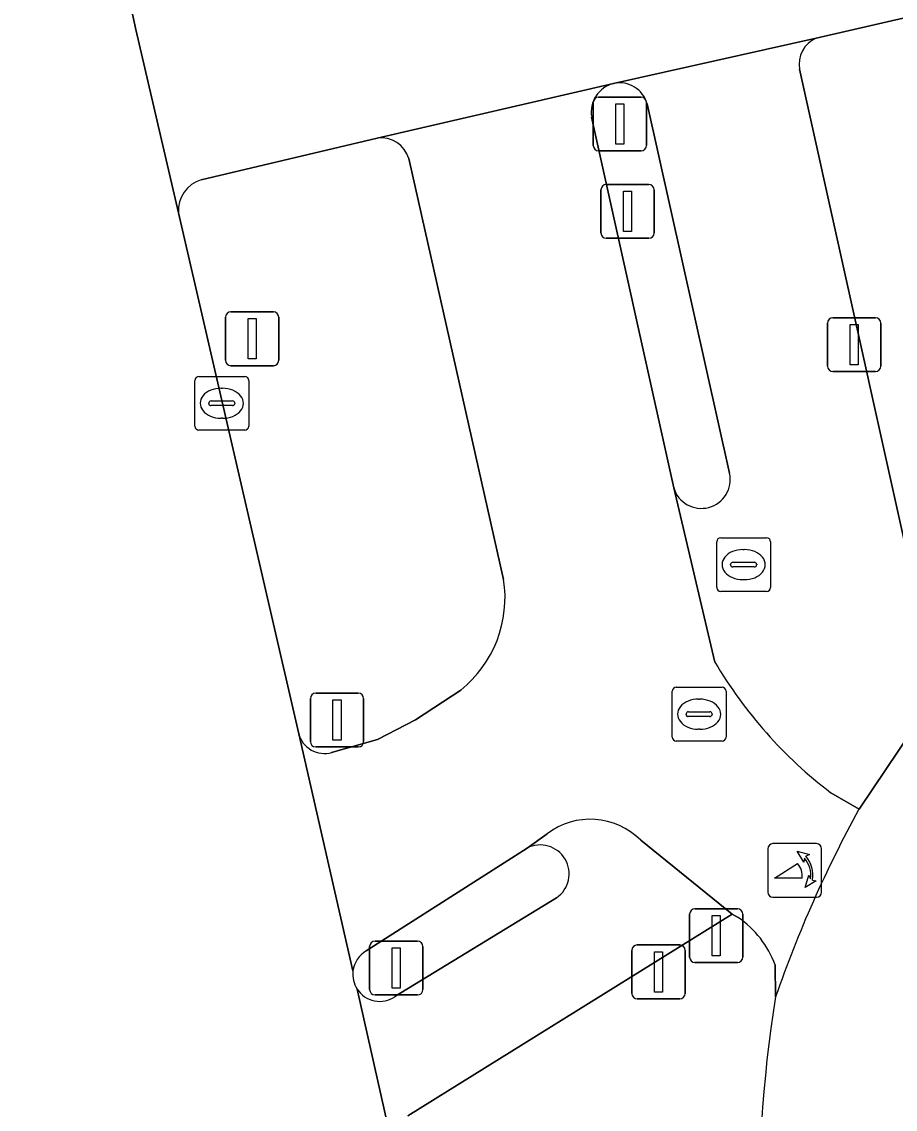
# Model space of a CAD drawing. Extents: x 156412 to 157779, y 382335 to 383768.
# Drawn here: x 156997.88 to 157014.11, y 382968.31 to 382988.53 of the extents above; entities that cross this region are included whole.
import ezdxf

# ---------------------------------------------------------------- set-up
doc = ezdxf.new("R2010")
doc.units = 0
for name, color, linetype in [('IMGEO_Afsluitpaal', 7, 'Continuous'), ('IMGEO_Berm_groen', 7, 'Continuous'), ('IMGEO_Drukknoppaal', 7, 'Continuous'), ('IMGEO_Fietspad_gesloten', 7, 'Continuous'), ('IMGEO_Kolk', 7, 'Continuous'), ('IMGEO_Lichtmast', 7, 'Continuous'), ('IMGEO_OVBaan_gesloten', 7, 'Continuous'), ('IMGEO_Poller', 7, 'Continuous'), ('IMGEO_Rijbaan_lokaal_gesloten', 7, 'Continuous'), ('IMGEO_Rijbaan_regionaal_gesloten', 7, 'Continuous'), ('IMGEO_Rioolput', 7, 'Continuous'), ('IMGEO_Verkeerseiland_gesloten', 7, 'Continuous'), ('IMGEO_Verkeersregelinstallatiepaal', 7, 'Continuous'), ('IMGEO_Voetpad_open', 7, 'Continuous')]:
    doc.layers.add(name, color=color, linetype=linetype)

msp = doc.modelspace()

# ---------------------------------------------------------------- linework, layer by layer
at = {"layer": 'IMGEO_Afsluitpaal'}
for p, q in [((157010.292, 382971.142), (157010.292, 382971.942)), ((157010.292, 382971.942), (157010.292, 382971.142)), ((157010.392, 382972.042), (157011.182, 382972.042)), ((157011.182, 382972.042), (157010.392, 382972.042)), ((157011.282, 382971.942), (157011.282, 382971.142)), ((157011.282, 382971.142), (157011.282, 382971.942)), ((157009.22, 382970.469), (157009.22, 382971.269)), ((157009.22, 382971.269), (157009.22, 382970.469)), ((157009.32, 382971.369), (157010.11, 382971.369)), ((157010.11, 382971.369), (157009.32, 382971.369)), ((157010.21, 382971.269), (157010.21, 382970.469)), ((157010.21, 382970.469), (157010.21, 382971.269)), ((157011.182, 382971.042), (157010.392, 382971.042)), ((157010.392, 382971.042), (157011.182, 382971.042)), ((157010.11, 382970.369), (157009.32, 382970.369)), ((157009.32, 382970.369), (157010.11, 382970.369))]:
    msp.add_line(p, q, dxfattribs=at)
for points in [[(157010.712, 382971.917), (157010.862, 382971.917), (157010.862, 382971.167), (157010.712, 382971.167), (157010.712, 382971.917)], [(157009.64, 382971.244), (157009.79, 382971.244), (157009.79, 382970.494), (157009.64, 382970.494), (157009.64, 382971.244)]]:
    msp.add_lwpolyline(points, dxfattribs=at)
for centre, start, end in [((157010.392, 382971.942), 90, 180), ((157010.392, 382971.942), 90, 180), ((157011.182, 382971.942), 0, 90), ((157011.182, 382971.942), 360, 90), ((157009.32, 382971.269), 90, 180), ((157009.32, 382971.269), 90, 180), ((157010.11, 382971.269), 0, 90), ((157010.11, 382971.269), 360, 90), ((157010.392, 382971.142), 180, 270), ((157010.392, 382971.142), 180, 270), ((157011.182, 382971.142), 270, 0), ((157011.182, 382971.142), 270, 0), ((157009.32, 382970.469), 180, 270), ((157009.32, 382970.469), 180, 270), ((157010.11, 382970.469), 270, 0), ((157010.11, 382970.469), 270, 0)]:
    msp.add_arc(centre, 0.1, start, end, dxfattribs=at)
at = {"layer": 'IMGEO_Berm_groen'}
for points in [[(157023.233, 382990.672), (157012.644, 382988.232)], [(157012.337, 382987.65), (157014.908, 382976.069)], [(157011.196, 382971.881), (157011.084, 382971.941), (157005.058, 382968.191)], [(157011.891, 382970.403), (157011.881, 382970.997)]]:
    msp.add_lwpolyline(points, dxfattribs=at)
for centre, radius, start, end in [((157012.858, 382987.747), 0.53, 113.8097, 190.5678), ((157010.169, 382970.378), 1.82, 19.8818, 55.6615), ((157034.609, 382966.692), 23.019, 170.7222, 194.1877)]:
    msp.add_arc(centre, radius, start, end, dxfattribs=at)
at = {"layer": 'IMGEO_Drukknoppaal'}
for p, q in [((157008.644, 382984.608), (157008.644, 382985.408)), ((157008.644, 382985.408), (157008.644, 382984.608)), ((157008.744, 382985.508), (157009.534, 382985.508)), ((157009.534, 382985.508), (157008.744, 382985.508)), ((157009.634, 382985.408), (157009.634, 382984.608)), ((157009.634, 382984.608), (157009.634, 382985.408)), ((157009.534, 382984.508), (157008.744, 382984.508)), ((157008.744, 382984.508), (157009.534, 382984.508))]:
    msp.add_line(p, q, dxfattribs=at)
msp.add_lwpolyline([(157009.064, 382985.383), (157009.214, 382985.383), (157009.214, 382984.633), (157009.064, 382984.633), (157009.064, 382985.383)], dxfattribs=at)
for centre, start, end in [((157008.744, 382985.408), 90, 180), ((157008.744, 382985.408), 90, 180), ((157009.534, 382985.408), 0, 90), ((157009.534, 382985.408), 360, 90), ((157008.744, 382984.608), 180, 270), ((157008.744, 382984.608), 180, 270), ((157009.534, 382984.608), 270, 0), ((157009.534, 382984.608), 270, 0)]:
    msp.add_arc(centre, 0.1, start, end, dxfattribs=at)
at = {"layer": 'IMGEO_Fietspad_gesloten'}
for points in [[(157008.881, 382987.386), (157004.487, 382986.37)], [(157010.763, 382976.629), (157009.997, 382979.868), (157008.472, 382986.76)], [(157005.072, 382985.99), (157006.836, 382978.167)], [(157006.039, 382976.107), (157005.199, 382975.552), (157004.491, 382975.189), (157003.64, 382974.948)], [(157003.027, 382975.297), (157004.036, 382970.887)], [(157013.441, 382973.894), (157012.915, 382974.2)], [(157004.28, 382971.257), (157007.272, 382973.171), (157007.643, 382973.437)], [(157009.383, 382973.317), (157011.084, 382971.941), (157011.196, 382971.881)], [(157011.881, 382970.997), (157011.891, 382970.403)]]:
    msp.add_lwpolyline(points, dxfattribs=at)
for centre, radius, start, end in [((157009.011, 382986.855), 0.547, 103.7309, 189.9516), ((157004.563, 382985.846), 0.529, 15.7666, 98.2201), ((157004.657, 382977.826), 2.205, 308.7949, 8.9029), ((157018.088, 382980.951), 8.505, 210.5417, 232.5377), ((157003.505, 382975.423), 0.494, 194.8075, 285.8841), ((157033.488, 382962.903), 22.863, 151.2671, 160.8506), ((157008.444, 382972.379), 1.327, 44.9675, 127.1421), ((157010.169, 382970.378), 1.82, 19.8818, 55.6615), ((157004.536, 382970.823), 0.504, 120.523, 172.6706)]:
    msp.add_arc(centre, radius, start, end, dxfattribs=at)
at = {"layer": 'IMGEO_Kolk'}
for p, q in [((157001.098, 382981.015), (157001.098, 382981.867)), ((157001.173, 382981.941), (157002.025, 382981.941)), ((157002.099, 382981.867), (157002.099, 382981.015)), ((157001.586, 382981.721), (157001.611, 382981.721)), ((157001.357, 382981.435), (157001.357, 382981.447)), ((157001.795, 382981.398), (157001.397, 382981.398)), ((157001.4, 382981.484), (157001.798, 382981.484)), ((157001.841, 382981.447), (157001.841, 382981.435)), ((157001.609, 382981.161), (157001.584, 382981.161)), ((157002.025, 382980.941), (157001.173, 382980.941))]:
    msp.add_line(p, q, dxfattribs=at)
for points in [[(157001.098, 382981.015), (157001.098, 382981.867)], [(157001.173, 382981.941), (157002.025, 382981.941)], [(157002.099, 382981.867), (157002.099, 382981.015)], [(157002.025, 382980.941), (157001.173, 382980.941)]]:
    msp.add_lwpolyline(points, dxfattribs=at)
for centre, radius, start, end in [((157001.175, 382981.865), 0.0765, 91.552, 178.448), ((157001.175, 382981.865), 0.0765, 91.552, 178.448), ((157002.023, 382981.865), 0.0765, 1.552, 88.448), ((157002.023, 382981.865), 0.0765, 1.552, 88.448), ((157001.397, 382981.444), 0.0403, 85.8775, 175.7526), ((157001.394, 382981.434), 0.0366, 178.938, 274.7102), ((157001.798, 382981.441), 0.043, 264.8664, 352.4533), ((157001.802, 382981.446), 0.0386, 1.7309, 96.639), ((157001.175, 382981.017), 0.0765, 181.552, 268.448), ((157001.175, 382981.017), 0.0765, 181.552, 268.448), ((157002.023, 382981.017), 0.0765, 271.552, 358.448), ((157002.023, 382981.017), 0.0765, 271.552, 358.448)]:
    msp.add_arc(centre, radius, start, end, dxfattribs=at)
for centre, major_axis, ratio, start_param, end_param in [((157001.585, 382981.441), (-0.387, 0.002), 0.722429, 4.712389, 7.853982), ((157001.61, 382981.441), (-0.39, 0.002), 0.717154, 1.570796, 4.712389)]:
    msp.add_ellipse(centre, major_axis=major_axis, ratio=ratio, start_param=start_param, end_param=end_param, dxfattribs=at)
at = {"layer": 'IMGEO_Lichtmast'}
for p, q in [((157001.666, 382982.24), (157001.666, 382983.04)), ((157001.666, 382983.04), (157001.666, 382982.24)), ((157001.766, 382983.14), (157002.556, 382983.14)), ((157002.556, 382983.14), (157001.766, 382983.14)), ((157002.656, 382983.04), (157002.656, 382982.24)), ((157002.656, 382982.24), (157002.656, 382983.04)), ((157012.955, 382983.031), (157013.745, 382983.031)), ((157013.745, 382983.031), (157012.955, 382983.031)), ((157012.855, 382982.131), (157012.855, 382982.931)), ((157012.855, 382982.931), (157012.855, 382982.131)), ((157013.845, 382982.931), (157013.845, 382982.131)), ((157013.845, 382982.131), (157013.845, 382982.931)), ((157002.556, 382982.14), (157001.766, 382982.14)), ((157001.766, 382982.14), (157002.556, 382982.14)), ((157013.745, 382982.031), (157012.955, 382982.031)), ((157012.955, 382982.031), (157013.745, 382982.031)), ((157004.346, 382970.54), (157004.346, 382971.34)), ((157004.346, 382971.34), (157004.346, 382970.54)), ((157004.446, 382971.44), (157005.236, 382971.44)), ((157005.236, 382971.44), (157004.446, 382971.44)), ((157005.336, 382971.34), (157005.336, 382970.54)), ((157005.336, 382970.54), (157005.336, 382971.34)), ((157005.236, 382970.44), (157004.446, 382970.44)), ((157004.446, 382970.44), (157005.236, 382970.44))]:
    msp.add_line(p, q, dxfattribs=at)
for points in [[(157002.086, 382983.015), (157002.236, 382983.015), (157002.236, 382982.265), (157002.086, 382982.265), (157002.086, 382983.015)], [(157013.275, 382982.906), (157013.425, 382982.906), (157013.425, 382982.156), (157013.275, 382982.156), (157013.275, 382982.906)], [(157004.766, 382971.315), (157004.916, 382971.315), (157004.916, 382970.565), (157004.766, 382970.565), (157004.766, 382971.315)]]:
    msp.add_lwpolyline(points, dxfattribs=at)
for centre, start, end in [((157001.766, 382983.04), 90, 180), ((157001.766, 382983.04), 90, 180), ((157002.556, 382983.04), 0, 90), ((157002.556, 382983.04), 360, 90), ((157012.955, 382982.931), 90, 180), ((157012.955, 382982.931), 90, 180), ((157013.745, 382982.931), 0, 90), ((157013.745, 382982.931), 360, 90), ((157001.766, 382982.24), 180, 270), ((157001.766, 382982.24), 180, 270), ((157002.556, 382982.24), 270, 0), ((157002.556, 382982.24), 270, 0), ((157012.955, 382982.131), 180, 270), ((157012.955, 382982.131), 180, 270), ((157013.745, 382982.131), 270, 0), ((157013.745, 382982.131), 270, 0), ((157004.446, 382971.34), 90, 180), ((157004.446, 382971.34), 90, 180), ((157005.236, 382971.34), 0, 90), ((157005.236, 382971.34), 360, 90), ((157004.446, 382970.54), 180, 270), ((157004.446, 382970.54), 180, 270), ((157005.236, 382970.54), 270, 0), ((157005.236, 382970.54), 270, 0)]:
    msp.add_arc(centre, 0.1, start, end, dxfattribs=at)
at = {"layer": 'IMGEO_OVBaan_gesloten'}
for points in [[(156986.372, 383015.992), (156986.394, 383015.923), (156990.071, 383000.075), (156990.764, 382997.101), (156996.63, 382970.684), (156997.255, 382968.585), (156997.659, 382967.22), (156997.842, 382966.45), (156997.892, 382966.232), (156998.538, 382963.422), (157004.746, 382967.732), (157004.113, 382970.55)], [(157004.036, 382970.887), (157003.027, 382975.297), (157000.796, 382984.981), (157000, 382988.391), (156999.747, 382989.567), (156998.833, 382993.499), (156997.919, 382997.431)]]:
    msp.add_lwpolyline(points, dxfattribs=at)
msp.add_arc((157004.542, 382970.825), 0.51, 173.0441, 212.6967, dxfattribs=at)
at = {"layer": 'IMGEO_Poller'}
for p, q in [((157011.747, 382973.159), (157011.747, 382972.352)), ((157011.747, 382973.159), (157011.747, 382972.352)), ((157012.649, 382973.254), (157011.841, 382973.254)), ((157012.649, 382973.254), (157011.841, 382973.254)), ((157012.743, 382972.352), (157012.743, 382973.159)), ((157012.743, 382972.352), (157012.743, 382973.159)), ((157011.841, 382972.257), (157012.649, 382972.257)), ((157011.841, 382972.257), (157012.649, 382972.257))]:
    msp.add_line(p, q, dxfattribs=at)
for points in [[(157012.426, 382972.983), (157012.414, 382972.91), (157012.289, 382973.115)], [(157012.289, 382973.115), (157012.52, 382973.049), (157012.449, 382973.017)], [(157012.382, 382972.61), (157011.869, 382972.61), (157012.299, 382972.885)], [(157012.442, 382972.438), (157012.508, 382972.669), (157012.538, 382972.601)], [(157012.574, 382972.574), (157012.646, 382972.563), (157012.442, 382972.438)]]:
    msp.add_lwpolyline(points, dxfattribs=at)
for centre, radius, start, end in [((157011.841, 382973.159), 0.0946, 90, 180), ((157011.841, 382973.159), 0.0946, 90, 180), ((157012.649, 382973.159), 0.0946, 0, 90), ((157012.649, 382973.159), 0.0946, 0, 90), ((157012.054, 382972.66), 0.332, 351.3247, 42.4854), ((157012.068, 382972.67), 0.476, 351.7527, 41.1691), ((157012.068, 382972.67), 0.516, 349.3569, 42.2912), ((157011.841, 382972.352), 0.0946, 180, 270), ((157011.841, 382972.352), 0.0946, 180, 270), ((157012.649, 382972.352), 0.0946, 270, 0), ((157012.649, 382972.352), 0.0946, 270, 0)]:
    msp.add_arc(centre, radius, start, end, dxfattribs=at)
at = {"layer": 'IMGEO_Rijbaan_lokaal_gesloten'}
msp.add_lwpolyline([(157018.076, 382971.31), (157014.908, 382976.069), (157013.441, 382973.894)], dxfattribs=at)
for centre, radius, start, end in [((157033.488, 382962.903), 22.863, 151.2671, 160.8506), ((157034.609, 382966.692), 23.019, 170.7222, 194.1877)]:
    msp.add_arc(centre, radius, start, end, dxfattribs=at)
at = {"layer": 'IMGEO_Rijbaan_regionaal_gesloten'}
for points in [[(157001.216, 382985.597), (157004.487, 382986.37), (157008.881, 382987.386), (157012.644, 382988.232), (157023.233, 382990.672), (157087.113, 383005.388)], [(156999.747, 382989.567), (157000, 382988.391), (157000.796, 382984.981)]]:
    msp.add_lwpolyline(points, dxfattribs=at)
msp.add_arc((157001.387, 382985.029), 0.593, 106.7847, 184.6415, dxfattribs=at)
at = {"layer": 'IMGEO_Rioolput'}
for p, q in [((157010.871, 382978.941), (157011.723, 382978.941)), ((157010.796, 382978.015), (157010.796, 382978.867)), ((157011.797, 382978.867), (157011.797, 382978.015)), ((157011.284, 382978.721), (157011.309, 382978.721)), ((157011.055, 382978.435), (157011.055, 382978.447)), ((157011.493, 382978.398), (157011.095, 382978.398)), ((157011.098, 382978.484), (157011.496, 382978.484)), ((157011.539, 382978.447), (157011.539, 382978.435)), ((157011.307, 382978.161), (157011.282, 382978.161)), ((157011.723, 382977.941), (157010.871, 382977.941)), ((157010.044, 382976.16), (157010.896, 382976.16)), ((157009.969, 382975.234), (157009.969, 382976.086)), ((157010.457, 382975.94), (157010.482, 382975.94)), ((157010.97, 382976.086), (157010.97, 382975.234)), ((157010.271, 382975.703), (157010.669, 382975.703)), ((157010.228, 382975.654), (157010.228, 382975.666)), ((157010.666, 382975.617), (157010.268, 382975.617)), ((157010.712, 382975.666), (157010.712, 382975.654)), ((157010.48, 382975.38), (157010.455, 382975.38)), ((157010.896, 382975.16), (157010.044, 382975.16))]:
    msp.add_line(p, q, dxfattribs=at)
for points in [[(157010.871, 382978.941), (157011.723, 382978.941)], [(157010.796, 382978.015), (157010.796, 382978.867)], [(157011.797, 382978.867), (157011.797, 382978.015)], [(157011.723, 382977.941), (157010.871, 382977.941)], [(157010.044, 382976.16), (157010.896, 382976.16)], [(157009.969, 382975.234), (157009.969, 382976.086)], [(157010.97, 382976.086), (157010.97, 382975.234)], [(157010.896, 382975.16), (157010.044, 382975.16)]]:
    msp.add_lwpolyline(points, dxfattribs=at)
for centre, radius, start, end in [((157010.873, 382978.865), 0.0765, 91.552, 178.448), ((157010.873, 382978.865), 0.0765, 91.552, 178.448), ((157011.721, 382978.865), 0.0765, 1.552, 88.448), ((157011.721, 382978.865), 0.0765, 1.552, 88.448), ((157011.095, 382978.444), 0.0403, 85.8775, 175.7526), ((157011.092, 382978.434), 0.0366, 178.938, 274.7102), ((157011.496, 382978.441), 0.043, 264.8664, 352.4533), ((157011.5, 382978.446), 0.0386, 1.7309, 96.639), ((157010.873, 382978.017), 0.0765, 181.552, 268.448), ((157010.873, 382978.017), 0.0765, 181.552, 268.448), ((157011.721, 382978.017), 0.0765, 271.552, 358.448), ((157011.721, 382978.017), 0.0765, 271.552, 358.448), ((157010.046, 382976.084), 0.0765, 91.552, 178.448), ((157010.046, 382976.084), 0.0765, 91.552, 178.448), ((157010.894, 382976.084), 0.0765, 1.552, 88.448), ((157010.894, 382976.084), 0.0765, 1.552, 88.448), ((157010.268, 382975.663), 0.0403, 85.8775, 175.7526), ((157010.673, 382975.665), 0.0386, 1.7309, 96.639), ((157010.265, 382975.653), 0.0366, 178.938, 274.7102), ((157010.669, 382975.66), 0.043, 264.8664, 352.4533), ((157010.046, 382975.236), 0.0765, 181.552, 268.448), ((157010.046, 382975.236), 0.0765, 181.552, 268.448), ((157010.894, 382975.236), 0.0765, 271.552, 358.448), ((157010.894, 382975.236), 0.0765, 271.552, 358.448)]:
    msp.add_arc(centre, radius, start, end, dxfattribs=at)
for centre, major_axis, ratio, start_param, end_param in [((157011.283, 382978.441), (-0.387, 0.002), 0.722429, 4.712389, 7.853982), ((157011.308, 382978.441), (-0.39, 0.002), 0.717154, 1.570796, 4.712389), ((157010.456, 382975.66), (-0.387, 0.002), 0.722429, 4.712389, 7.853982), ((157010.481, 382975.66), (-0.39, 0.002), 0.717154, 1.570796, 4.712389)]:
    msp.add_ellipse(centre, major_axis=major_axis, ratio=ratio, start_param=start_param, end_param=end_param, dxfattribs=at)
at = {"layer": 'IMGEO_Verkeerseiland_gesloten'}
for points in [[(157011.036, 382980.14), (157009.504, 382987.009)], [(157008.472, 382986.76), (157009.997, 382979.868)], [(157004.487, 382986.37), (157001.216, 382985.597)], [(157006.836, 382978.167), (157005.072, 382985.99)], [(157000.796, 382984.981), (157003.027, 382975.297)], [(157003.64, 382974.948), (157004.491, 382975.189), (157005.199, 382975.552), (157006.039, 382976.107)], [(157007.272, 382973.171), (157004.28, 382971.257)], [(157004.817, 382970.408), (157007.821, 382972.248)]]:
    msp.add_lwpolyline(points, dxfattribs=at)
for centre, radius, start, end in [((157009.011, 382986.855), 0.547, 103.7309, 189.9516), ((157008.992, 382986.866), 0.532, 15.5998, 102.0409), ((157004.563, 382985.846), 0.529, 15.7666, 98.2201), ((157001.387, 382985.029), 0.593, 106.7847, 184.6415), ((157010.511, 382980.024), 0.537, 196.8728, 12.4677), ((157004.657, 382977.826), 2.205, 308.7949, 8.9029), ((157003.505, 382975.423), 0.494, 194.8075, 285.8841), ((157007.515, 382972.691), 0.538, 304.6015, 116.8869), ((157004.536, 382970.823), 0.504, 120.523, 172.6706), ((157004.542, 382970.825), 0.51, 173.0441, 212.6967), ((157004.534, 382970.823), 0.502, 212.9792, 304.2132)]:
    msp.add_arc(centre, radius, start, end, dxfattribs=at)
at = {"layer": 'IMGEO_Verkeersregelinstallatiepaal'}
for p, q in [((157008.502, 382986.233), (157008.502, 382987.033)), ((157008.502, 382987.033), (157008.502, 382986.233)), ((157008.602, 382987.133), (157009.392, 382987.133)), ((157009.392, 382987.133), (157008.602, 382987.133)), ((157009.492, 382987.033), (157009.492, 382986.233)), ((157009.492, 382986.233), (157009.492, 382987.033)), ((157009.392, 382986.133), (157008.602, 382986.133)), ((157008.602, 382986.133), (157009.392, 382986.133)), ((157003.244, 382975.151), (157003.244, 382975.951)), ((157003.244, 382975.951), (157003.244, 382975.151)), ((157003.344, 382976.051), (157004.134, 382976.051)), ((157004.134, 382976.051), (157003.344, 382976.051)), ((157004.234, 382975.951), (157004.234, 382975.151)), ((157004.234, 382975.151), (157004.234, 382975.951)), ((157004.134, 382975.051), (157003.344, 382975.051)), ((157003.344, 382975.051), (157004.134, 382975.051)), ((157004.346, 382970.54), (157004.346, 382971.34)), ((157004.346, 382971.34), (157004.346, 382970.54)), ((157004.446, 382971.44), (157005.236, 382971.44)), ((157005.236, 382971.44), (157004.446, 382971.44)), ((157005.336, 382971.34), (157005.336, 382970.54)), ((157005.336, 382970.54), (157005.336, 382971.34)), ((157005.236, 382970.44), (157004.446, 382970.44)), ((157004.446, 382970.44), (157005.236, 382970.44))]:
    msp.add_line(p, q, dxfattribs=at)
for points in [[(157008.922, 382987.008), (157009.072, 382987.008), (157009.072, 382986.258), (157008.922, 382986.258), (157008.922, 382987.008)], [(157003.664, 382975.926), (157003.814, 382975.926), (157003.814, 382975.176), (157003.664, 382975.176), (157003.664, 382975.926)], [(157004.766, 382971.315), (157004.916, 382971.315), (157004.916, 382970.565), (157004.766, 382970.565), (157004.766, 382971.315)]]:
    msp.add_lwpolyline(points, dxfattribs=at)
for centre, start, end in [((157008.602, 382987.033), 90, 180), ((157008.602, 382987.033), 90, 180), ((157009.392, 382987.033), 0, 90), ((157009.392, 382987.033), 360, 90), ((157008.602, 382986.233), 180, 270), ((157008.602, 382986.233), 180, 270), ((157009.392, 382986.233), 270, 0), ((157009.392, 382986.233), 270, 0), ((157003.344, 382975.951), 90, 180), ((157003.344, 382975.951), 90, 180), ((157004.134, 382975.951), 0, 90), ((157004.134, 382975.951), 360, 90), ((157003.344, 382975.151), 180, 270), ((157003.344, 382975.151), 180, 270), ((157004.134, 382975.151), 270, 0), ((157004.134, 382975.151), 270, 0), ((157004.446, 382971.34), 90, 180), ((157004.446, 382971.34), 90, 180), ((157005.236, 382971.34), 0, 90), ((157005.236, 382971.34), 360, 90), ((157004.446, 382970.54), 180, 270), ((157004.446, 382970.54), 180, 270), ((157005.236, 382970.54), 270, 0), ((157005.236, 382970.54), 270, 0)]:
    msp.add_arc(centre, 0.1, start, end, dxfattribs=at)
at = {"layer": 'IMGEO_Voetpad_open'}
for points in [[(157012.644, 382988.232), (157008.881, 382987.386)], [(157012.915, 382974.2), (157013.441, 382973.894), (157014.908, 382976.069), (157012.337, 382987.65)], [(157009.504, 382987.009), (157011.036, 382980.14)], [(157009.997, 382979.868), (157010.763, 382976.629)], [(157007.643, 382973.437), (157007.272, 382973.171)], [(157011.084, 382971.941), (157009.383, 382973.317)], [(157007.821, 382972.248), (157004.817, 382970.408)], [(157005.058, 382968.191), (157011.084, 382971.941)], [(157004.113, 382970.55), (157004.746, 382967.732)]]:
    msp.add_lwpolyline(points, dxfattribs=at)
for centre, radius, start, end in [((157012.858, 382987.747), 0.53, 113.8097, 190.5678), ((157008.992, 382986.866), 0.532, 15.5998, 102.0409), ((157010.511, 382980.024), 0.537, 196.8728, 12.4677), ((157018.088, 382980.951), 8.505, 210.5417, 232.5377), ((157008.444, 382972.379), 1.327, 44.9675, 127.1421), ((157007.515, 382972.691), 0.538, 304.6015, 116.8869), ((157004.534, 382970.823), 0.502, 212.9792, 304.2132)]:
    msp.add_arc(centre, radius, start, end, dxfattribs=at)

doc.saveas('drawing.dxf')
